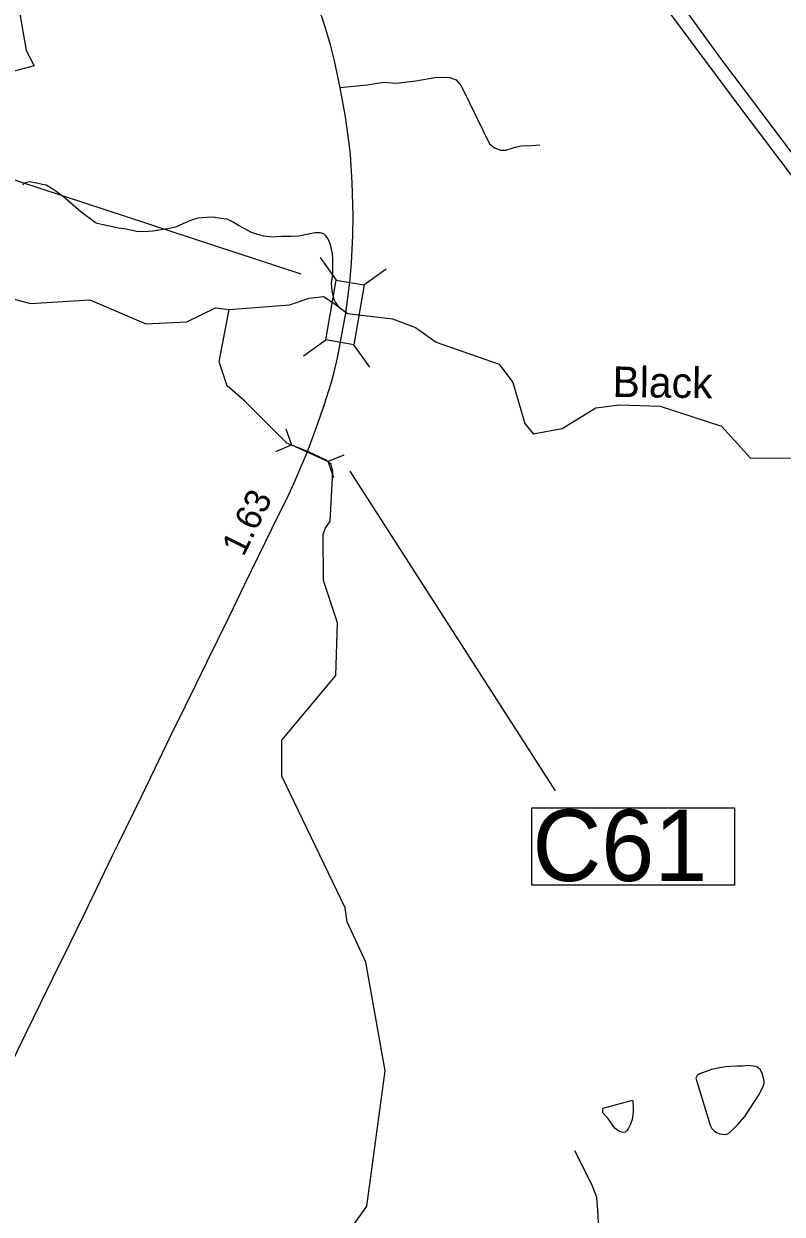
# Model space of a CAD drawing. Extents: x 2082433 to 2279600, y 546599 to 755198.
# Drawn here: x 2131923 to 2135647, y 619052 to 624897 of the extents above; entities that cross this region are included whole.
import ezdxf

# ---------------------------------------------------------------- set-up
doc = ezdxf.new("R2010")
doc.units = 0
for name, color, linetype in [('Exist Boundary Political Fire Districts', 7, 'Continuous'), ('Exist Hydrographic Creek Single Shore', 7, 'Continuous'), ('Exist Hydrographic Creek Single Shore Label', 7, 'Continuous'), ('Exist Hydrographic Misc Water Feature', 7, 'Continuous'), ('Exist Road Non-System Type 51', 7, 'Continuous'), ('Exist Road Primary Interstate Divided Center Attributed', 7, 'Continuous'), ('Exist Road Primary NC Attributed', 7, 'Continuous'), ('Exist Road Primary NC Service Mileage Hundredths English Label', 7, 'Continuous'), ('Exist Road Primary NC Structure Culvert CELL', 7, 'Continuous'), ('Exist Road Primary NC Structure Culvert Number Label', 7, 'Continuous'), ('Exist Road Primary NC Structure Standard Bridge CELL', 7, 'Continuous'), ('Exist Road Primary NC Structure Standard Bridge Number Label', 7, 'Continuous')]:
    doc.layers.add(name, color=color, linetype=linetype)

msp = doc.modelspace()

# ---------------------------------------------------------------- linework, layer by layer
at = {"layer": 'Exist Boundary Political Fire Districts'}
msp.add_lwpolyline([(2133211.2, 633750.9), (2132757.6, 626152.3), (2132665.9, 625738.6), (2132591.5, 625659.9), (2132626.6, 625582.6), (2132543.5, 625547.4), (2132369.8, 625473.7), (2132115, 625337.5), (2132119.1, 625316.4), (2131858.4, 625213.2), (2131934.5, 624766.3), (2131973.5, 624691), (2131677, 624612.5), (2131515.2, 624689.6), (2131134.8, 624861.8), (2131013.8, 624919.6), (2130795, 624900.9), (2130739.5, 624698.2), (2130666.3, 624489.5), (2130594.9, 624418.8), (2130513.9, 624420.5), (2130515.3, 624425.9)], dxfattribs=at)
at = {"layer": 'Exist Hydrographic Creek Single Shore'}
msp.add_line((2133523.6, 622700.2), (2134533.2, 621131.2), dxfattribs=at)
for points in [[(2130767, 622945.2), (2131026, 623012.2), (2131149.8, 623160.5), (2131182, 623402.6), (2131322.9, 623570.4), (2131438.9, 623604.1), (2131647.9, 623606.4), (2131955.9, 623524.8), (2132247.9, 623541.8), (2132522.9, 623424.7), (2132723, 623433.7), (2132864.9, 623503.1), (2132930.9, 623495.1)], [(2132930.9, 623495.1), (2133227.3, 623517.9), (2133324, 623549.5), (2133394.8, 623558.8), (2133441.3, 623529), (2133512.3, 623475.6), (2133734.3, 623448.5), (2133846.1, 623405.5), (2133948, 623333.4), (2134257, 623225.5), (2134324, 623135.6), (2134382.9, 622934.3), (2134424.9, 622884.2), (2134567, 622910.9), (2134732.9, 623012.4), (2134849, 623026.5), (2135048.9, 623019.1), (2135349.9, 622921.2), (2135492, 622764.1), (2135833, 622767)], [(2133483.9, 618914.2), (2133608, 619092.1), (2133697, 619756.2), (2133602.9, 620289.6), (2133511, 620488.3), (2133502, 620557.4), (2133190.9, 621203.4), (2133189.9, 621380.5), (2133455, 621696.7), (2133463, 621955.6), (2133394.9, 622163.7), (2133393.9, 622390), (2133402.6, 622419.9), (2133426.9, 622455), (2133440.3, 622700.3), (2133433.1, 622733.3), (2133407.3, 622754.8), (2133321.3, 622796.4), (2133214.9, 622838.3), (2133008, 623044.2), (2132921, 623120), (2132881.9, 623237), (2132930.9, 623495.1)]]:
    msp.add_lwpolyline(points, dxfattribs=at)
at = {"layer": 'Exist Hydrographic Misc Water Feature'}
for points in [[(2133479.6, 623498), (2133469.5, 623506), (2133456.2, 623529), (2133453.5, 623529.9), (2133447.4, 623543.9), (2133443.1, 623563.9), (2133437.3, 623585.9), (2133434.7, 623624), (2133440.8, 623667.7), (2133440.4, 623701.8), (2133440.2, 623741.6), (2133438.4, 623767.9), (2133432, 623799.6), (2133426.1, 623821.6), (2133414.4, 623845.7), (2133403.9, 623857.4), (2133395.9, 623865.5), (2133377.9, 623871.5), (2133353.9, 623871.5), (2133329.9, 623865.4), (2133274.3, 623855.1), (2133236.2, 623852.8), (2133186.4, 623852.6), (2133144.3, 623850.5), (2133102.1, 623854.4), (2133070.1, 623862.1), (2133042, 623872), (2133005.9, 623891.7), (2132977.8, 623907.7), (2132952, 623923.8), (2132921.6, 623937.7), (2132890.1, 623941.2), (2132853.6, 623947.2), (2132822, 623947), (2132778.1, 623942.8), (2132742, 623930.8), (2132704.1, 623914.6), (2132668.2, 623898.2), (2132628, 623890), (2132588.4, 623883.9), (2132558.1, 623879.9), (2132510.1, 623875.4), (2132475.8, 623877.4), (2132426, 623889.4), (2132388.1, 623893.1), (2132358.4, 623900.9), (2132312.4, 623911), (2132283.9, 623916.5), (2132273.9, 623922.5), (2132203.9, 623974.5), (2132153.9, 624016.1), (2132117.6, 624048), (2132081.5, 624073.7), (2132057.3, 624089.5), (2132033.3, 624105.7), (2132013.7, 624107.5), (2131985.6, 624115.4), (2131951.1, 624121), (2131931.4, 624117.1), (2131925.7, 624113.1), (2131919.1, 624107.2)], [(2135333.2, 619769.1), (2135300.8, 619763.1), (2135279.1, 619755), (2135251.6, 619745), (2135241.6, 619740.8), (2135229.5, 619732.9), (2135223.3, 619720.9), (2135294.3, 619489.1), (2135296.3, 619483.1), (2135302.3, 619473.3), (2135312.5, 619461.2), (2135324.4, 619453.3), (2135340.6, 619447.6), (2135352.5, 619445.4), (2135372.6, 619443.6), (2135384.7, 619449.5), (2135404.2, 619467.6), (2135428.2, 619491.6), (2135464.3, 619531.9), (2135533.8, 619640.2), (2135555.1, 619684.5), (2135559.2, 619696.4), (2135559.6, 619706.1), (2135555.1, 619720.1), (2135549.4, 619744.1), (2135539.1, 619762.3), (2135527.2, 619772.2), (2135517.2, 619778.2), (2135479.2, 619781.9), (2135453.2, 619779.8), (2135425.1, 619779.6), (2135395.2, 619777.6), (2135371.4, 619775.5), (2135341.2, 619771.2), (2135333.2, 619769.1)], [(2134911.9, 619611.5), (2134914.3, 619603.4), (2134916, 619575.5), (2134916.2, 619553.6), (2134910.6, 619517.6), (2134902.4, 619493.7), (2134890.5, 619471.5), (2134884.6, 619463.5), (2134876.4, 619455.4), (2134864.7, 619453.5), (2134844.8, 619459.4), (2134824.9, 619475), (2134806.5, 619502.8), (2134792.5, 619522.8), (2134780.4, 619534.8), (2134766.5, 619550.7), (2134765.9, 619565), (2134768.1, 619572.8), (2134911.9, 619611.5)]]:
    msp.add_lwpolyline(points, dxfattribs=at)
at = {"layer": 'Exist Road Non-System Type 51'}
for points in [[(2133476.7, 624585.3), (2133609.7, 624598.4), (2133690.3, 624610.8), (2133752.3, 624606.2), (2133778.6, 624609.3), (2133848.3, 624617), (2133941.3, 624634), (2133980, 624635.6), (2134015.7, 624634), (2134046.7, 624621.6), (2134071.5, 624592.2), (2134111.7, 624510.1), (2134209.3, 624308.7), (2134234.1, 624288.5), (2134263.6, 624276.1), (2134289.9, 624277.7), (2134331.7, 624290.1), (2134365.8, 624297.8), (2134417, 624299.4), (2134457.2, 624302.5)], [(2134714.5, 617757.6), (2134711.9, 618095.4), (2134732.5, 618538.6), (2134747.9, 618952.2), (2134742.8, 619072.1), (2134737.6, 619133.9), (2134711.9, 619198.3), (2134629.4, 619363.3)]]:
    msp.add_lwpolyline(points, dxfattribs=at)
at = {"layer": 'Exist Road Primary Interstate Divided Center Attributed'}
for points in [[(2134172.6, 627076.6), (2134208, 626913.3), (2134238.4, 626793.1), (2134339.3, 626455.1), (2134482.4, 626062.6), (2134630.3, 625735.3), (2134773.5, 625459.5), (2134919.5, 625215.4), (2135098.9, 624944.4), (2135437.3, 624490.4), (2135890.1, 623892.6), (2136617.6, 622933.6)], [(2136680.9, 622972.7), (2136238.9, 623550.1), (2135732.6, 624215.2), (2135472.1, 624559.5), (2135350.5, 624720.4), (2135081.7, 625091.4), (2134861.3, 625450), (2134677.1, 625802.1), (2134527.6, 626138.9), (2134427.7, 626409.3), (2134319.9, 626760), (2134277.8, 626922.1), (2134238.4, 627096.8)]]:
    msp.add_lwpolyline(points, dxfattribs=at)
at = {"layer": 'Exist Road Primary NC Attributed'}
for points in [[(2133504.4, 623476.2), (2133523.5, 623627.4), (2133532.6, 623722.4), (2133539.5, 623858.1), (2133541.1, 623955.3), (2133536.3, 624118.7), (2133526.7, 624256.3), (2133520.8, 624310.4), (2133503.2, 624440), (2133477.2, 624582.9), (2133448.4, 624716.3), (2133429.2, 624794.7), (2133420.7, 624821.5), (2133400, 624893), (2133370.7, 624979.2), (2133288.6, 625187.2), (2133281.3, 625203.9), (2133222.6, 625330.8), (2133181.1, 625411.8), (2133142.9, 625480.7), (2133038.5, 625667.7), (2132921.8, 625872.8), (2132858, 625988.2), (2132770.2, 626142.8)], [(2133315.1, 622792.9), (2133367.8, 622935.2), (2133398.8, 623025), (2133431.9, 623133.6), (2133446.8, 623186.9), (2133463.3, 623257.7), (2133504.4, 623476.2)], [(2131864.1, 619797.8), (2131936.2, 619945.5), (2132006.3, 620089.7), (2132065.9, 620211.8), (2132148.8, 620380.3), (2132218.9, 620524.6), (2132359.3, 620812.8), (2132390.4, 620875.5), (2132500.4, 621102.6), (2132567.3, 621239.4), (2132644.3, 621399.2), (2132715.8, 621544.5), (2132767.9, 621652.2), (2132822.2, 621763), (2132930.8, 621986.2), (2133008.3, 622145.1), (2133076.2, 622284), (2133142.4, 622420.7), (2133222.7, 622583.6), (2133250.9, 622643.8), (2133315.1, 622792.9)]]:
    msp.add_lwpolyline(points, dxfattribs=at)
at = {"layer": 'Exist Road Primary NC Structure Culvert CELL'}
for p, q in [((2133210, 622908.1), (2133237.2, 622829.4)), ((2133160, 622798), (2133237.2, 622829.4)), ((2133237.2, 622829.4), (2133417.8, 622747.4)), ((2133494.9, 622778.7), (2133417.8, 622747.4)), ((2133444.9, 622668.6), (2133417.8, 622747.4))]:
    msp.add_line(p, q, dxfattribs=at)
at = {"layer": 'Exist Road Primary NC Structure Culvert Number Label'}
msp.add_lwpolyline([(2134417.5, 621048.2), (2135413, 621048.2), (2135413, 620668.4), (2134417.5, 620668.4)], close=True, dxfattribs=at)
at = {"layer": 'Exist Road Primary NC Structure Standard Bridge CELL'}
for p, q in [((2133458.3, 623638.5), (2133380, 623749.5)), ((2133592.1, 623615.4), (2133703.1, 623693.6)), ((2133295.9, 623267.3), (2133406.9, 623345.5)), ((2133622.1, 623210.8), (2133543.8, 623321.8))]:
    msp.add_line(p, q, dxfattribs=at)
msp.add_lwpolyline([(2133406.9, 623345.5), (2133457.6, 623638.6), (2133594.5, 623615), (2133543.8, 623321.8)], close=True, dxfattribs=at)
at = {"layer": 'Exist Road Primary NC Structure Standard Bridge Number Label'}
msp.add_line((2133285, 623668.6), (2131424.2, 624278.9), dxfattribs=at)

# ---------------------------------------------------------------- texts
at = {"layer": 'Exist Hydrographic Creek Single Shore Label'}
msp.add_text('Black', height=150, rotation=359.22588, dxfattribs=at).set_placement((2134813.7, 623065.2))
at = {"layer": 'Exist Road Primary NC Service Mileage Hundredths English Label'}
msp.add_text('1.63', height=125, rotation=63.75958, dxfattribs=at).set_placement((2133002, 622277.2))
at = {"layer": 'Exist Road Primary NC Structure Culvert Number Label'}
msp.add_text('C61', height=350, dxfattribs=at).set_placement((2134420.8, 620688.2))

doc.saveas('drawing.dxf')
